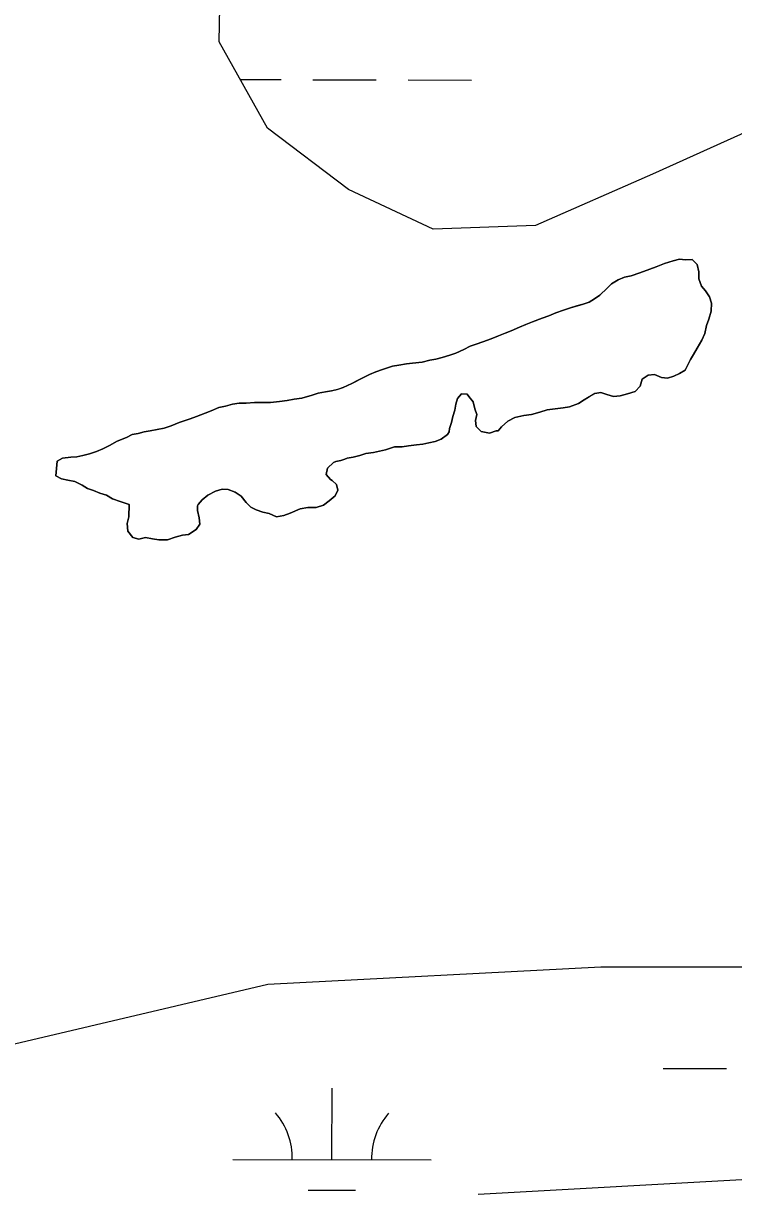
# Model space of a CAD drawing. Extents: x 3180038 to 3217926, y 922069 to 947485.
# Drawn here: x 3193476 to 3193835, y 931428 to 932020 of the extents above; entities that cross this region are included whole.
import ezdxf

# ---------------------------------------------------------------- set-up
doc = ezdxf.new("R2010")
doc.units = 0
for name, color, linetype in [('V-ROAD-CNTR', 7, 'Continuous'), ('V-SITE-VEGE', 7, 'Continuous'), ('V-TOPO-SHOR', 7, 'Continuous'), ('V-WETL-SWMP', 7, 'Continuous')]:
    doc.layers.add(name, color=color, linetype=linetype)

msp = doc.modelspace()

# ---------------------------------------------------------------- linework, layer by layer
at = {"layer": 'V-ROAD-CNTR'}
msp.add_spline([(3190883.11, 931625.96), (3191324.69, 931711.54), (3191783.16, 931784.74), (3192183.99, 931861.53), (3192450.53, 931911.78), (3192533.98, 931939.42), (3192579.21, 931974.98), (3192650.75, 932051.82), (3192722.85, 932059.25), (3192919.24, 932122.24), (3193196.7, 932214.3), (3193390.73, 932283.32), (3193596.74, 932381.43), (3193810.32, 932493.25), (3193961.5, 932582.77), (3194195.73, 932715.99), (3194388.87, 932830.63), (3194615.44, 932953.49), (3194773.52, 933009.16), (3194936.18, 933060.22), (3195089.56, 933092.92), (3195267.39, 933093.61), (3195362.47, 933097.08), (3195546.01, 933098.82), (3195769.91, 933097.41), (3195942.44, 933091.85), (3196104.87, 933096.21), (3196211.33, 933092.59), (3196376.96, 933082), (3196525.87, 933080.94), (3196707.77, 933087.97), (3196883.4, 933087.97), (3197078.56, 933094.29), (3197228.23, 933084.54), (3197336.84, 933053.8), (3197413.49, 933012.4), (3197553.77, 932960.59), (3197689.83, 932913.02), (3197822.25, 932876.4), (3197956.68, 932845.72), (3198116.14, 932804.13)], degree=3, dxfattribs=at)
at = {"layer": 'V-SITE-VEGE'}
for p, q in [((3193804.29, 931899.94), (3193807.51, 931900.66)), ((3193807.51, 931900.66), (3193810.5, 931900.46)), ((3193810.5, 931900.46), (3193813.96, 931900.5)), ((3193813.96, 931900.5), (3193816.52, 931897.99)), ((3193787.52, 931893.79), (3193792.58, 931895.68)), ((3193792.58, 931895.68), (3193795.79, 931896.87)), ((3193795.79, 931896.87), (3193799.92, 931898.52)), ((3193799.92, 931898.52), (3193804.29, 931899.94)), ((3193816.52, 931897.99), (3193817.25, 931894.31)), ((3193817.25, 931894.31), (3193817.28, 931890.85)), ((3193773.28, 931888.35), (3193776.49, 931890.23)), ((3193776.49, 931890.23), (3193779.71, 931891.64)), ((3193779.71, 931891.64), (3193783.16, 931892.36)), ((3193783.16, 931892.36), (3193787.52, 931893.79)), ((3193817.28, 931890.85), (3193818.7, 931887.17)), ((3193764.6, 931880.66), (3193767.35, 931882.53)), ((3193767.35, 931882.53), (3193771, 931886.02)), ((3193771, 931886.02), (3193773.28, 931888.35)), ((3193818.7, 931887.17), (3193820.57, 931884.66)), ((3193820.57, 931884.66), (3193822.67, 931881.68)), ((3193752.43, 931876.16), (3193758.86, 931878.07)), ((3193758.86, 931878.07), (3193761.85, 931879.02)), ((3193761.85, 931879.02), (3193764.6, 931880.66)), ((3193822.67, 931881.68), (3193823.62, 931878.47)), ((3193823.62, 931878.47), (3193823.43, 931874.54)), ((3193733.37, 931869.07), (3193738.19, 931870.96)), ((3193738.19, 931870.96), (3193741.64, 931872.14)), ((3193741.64, 931872.14), (3193745.08, 931873.56)), ((3193745.08, 931873.56), (3193748.98, 931874.98)), ((3193748.98, 931874.98), (3193752.43, 931876.16)), ((3193823.43, 931874.54), (3193822.32, 931870.39)), ((3193722.58, 931864.59), (3193726.71, 931866.47)), ((3193726.71, 931866.47), (3193729.92, 931867.65)), ((3193729.92, 931867.65), (3193733.37, 931869.07)), ((3193821.2, 931867.15), (3193820.31, 931863.22)), ((3193822.32, 931870.39), (3193821.2, 931867.15)), ((3193704.9, 931857.73), (3193708.34, 931858.92)), ((3193708.34, 931858.92), (3193712.48, 931860.57)), ((3193712.48, 931860.57), (3193716.15, 931861.99)), ((3193716.15, 931861.99), (3193719.6, 931863.41)), ((3193719.6, 931863.41), (3193722.58, 931864.59)), ((3193818.73, 931859.75), (3193816.47, 931855.81)), ((3193820.31, 931863.22), (3193818.73, 931859.75)), ((3193691.58, 931852.3), (3193694.57, 931853.25)), ((3193694.57, 931853.25), (3193698.7, 931855.14)), ((3193698.7, 931855.14), (3193701.91, 931856.78)), ((3193701.91, 931856.78), (3193704.9, 931857.73)), ((3193816.47, 931855.81), (3193814.65, 931852.57)), ((3193662.6, 931846.72), (3193665.82, 931847.21)), ((3193665.82, 931847.21), (3193669.73, 931847.94)), ((3193669.73, 931847.94), (3193672.73, 931848.2)), ((3193672.73, 931848.2), (3193677.56, 931848.71)), ((3193677.56, 931848.71), (3193681.47, 931849.67)), ((3193681.47, 931849.67), (3193684.46, 931850.16)), ((3193684.46, 931850.16), (3193687.68, 931851.11)), ((3193687.68, 931851.11), (3193691.58, 931852.3)), ((3193813.06, 931850.02), (3193810.35, 931844.69)), ((3193814.65, 931852.57), (3193813.06, 931850.02)), ((3193647.67, 931840.82), (3193651.12, 931842.46)), ((3193651.12, 931842.46), (3193654.33, 931843.88)), ((3193654.33, 931843.88), (3193657.54, 931845.06)), ((3193657.54, 931845.06), (3193662.6, 931846.72)), ((3193791.71, 931842.2), (3193788.73, 931840.1)), ((3193794.93, 931842.46), (3193791.71, 931842.2)), ((3193798.4, 931840.89), (3193794.93, 931842.46)), ((3193804.62, 931841.64), (3193801.4, 931840.68)), ((3193807.6, 931843.05), (3193804.62, 931841.64)), ((3193810.35, 931844.69), (3193807.6, 931843.05)), ((3193634.82, 931834.93), (3193637.81, 931835.88)), ((3193637.81, 931835.88), (3193642.17, 931838)), ((3193642.17, 931838), (3193647.67, 931840.82)), ((3193787.61, 931836.63), (3193785.1, 931833.84)), ((3193788.73, 931840.1), (3193787.61, 931836.63)), ((3193801.4, 931840.68), (3193798.4, 931840.89)), ((3193605.61, 931828.89), (3193609.53, 931829.39)), ((3193609.53, 931829.39), (3193612.98, 931830.11)), ((3193612.98, 931830.11), (3193616.89, 931830.61)), ((3193616.89, 931830.61), (3193622.18, 931832.04)), ((3193622.18, 931832.04), (3193625.16, 931832.99)), ((3193625.16, 931832.99), (3193628.85, 931833.72)), ((3193628.85, 931833.72), (3193631.83, 931834.21)), ((3193631.83, 931834.21), (3193634.82, 931834.93)), ((3193695.48, 931830.44), (3193694.59, 931827.44)), ((3193697.54, 931832.77), (3193695.48, 931830.44)), ((3193700.3, 931832.56), (3193697.54, 931832.77)), ((3193701.23, 931831.42), (3193700.3, 931832.56)), ((3193703.33, 931828.68), (3193701.23, 931831.42)), ((3193759.33, 931829.67), (3193756.58, 931827.81)), ((3193764.83, 931832.96), (3193759.33, 931829.67)), ((3193767.82, 931833.45), (3193764.83, 931832.96)), ((3193770.83, 931832.32), (3193767.82, 931833.45)), ((3193774.29, 931831.43), (3193770.83, 931832.32)), ((3193777.52, 931831.7), (3193774.29, 931831.43)), ((3193781.2, 931832.65), (3193777.52, 931831.7)), ((3193785.1, 931833.84), (3193781.2, 931832.65)), ((3193568.1, 931823), (3193571.09, 931824.18)), ((3193571.09, 931824.18), (3193574.99, 931825.83)), ((3193574.99, 931825.83), (3193578.44, 931826.55)), ((3193578.44, 931826.55), (3193581.89, 931827.51)), ((3193581.89, 931827.51), (3193585.34, 931828)), ((3193585.34, 931828), (3193588.8, 931828.03)), ((3193588.8, 931828.03), (3193592.94, 931828.3)), ((3193592.94, 931828.3), (3193597.78, 931828.35)), ((3193597.78, 931828.35), (3193601.01, 931828.38)), ((3193601.01, 931828.38), (3193605.61, 931828.89)), ((3193694.16, 931824.44), (3193693.04, 931821.2)), ((3193694.59, 931827.44), (3193694.16, 931824.44)), ((3193704.29, 931825.23), (3193703.33, 931828.68)), ((3193705.24, 931822.24), (3193704.29, 931825.23)), ((3193737.04, 931823.47), (3193732.9, 931822.28)), ((3193740.71, 931824.66), (3193737.04, 931823.47)), ((3193744.85, 931825.16), (3193740.71, 931824.66)), ((3193748.77, 931825.66), (3193744.85, 931825.16)), ((3193751.99, 931826.15), (3193748.77, 931825.66)), ((3193756.58, 931827.81), (3193751.99, 931826.15)), ((3193550.88, 931816.61), (3193555.01, 931818.26)), ((3193555.01, 931818.26), (3193560.52, 931820.16)), ((3193560.52, 931820.16), (3193563.74, 931821.34)), ((3193563.74, 931821.34), (3193568.1, 931823)), ((3193692.37, 931818.2), (3193691.48, 931815.2)), ((3193693.04, 931821.2), (3193692.37, 931818.2)), ((3193704.58, 931819.24), (3193705.24, 931822.24)), ((3193704.84, 931816.25), (3193704.58, 931819.24)), ((3193720.95, 931818.94), (3193717.75, 931816.14)), ((3193724.38, 931820.81), (3193720.95, 931818.94)), ((3193728.98, 931821.78), (3193724.38, 931820.81)), ((3193732.9, 931822.28), (3193728.98, 931821.78)), ((3193528.35, 931810.63), (3193531.33, 931812.27)), ((3193531.33, 931812.27), (3193534.32, 931812.76)), ((3193534.32, 931812.76), (3193537.31, 931813.48)), ((3193537.31, 931813.48), (3193540.3, 931813.97)), ((3193540.3, 931813.97), (3193547.43, 931815.42)), ((3193547.43, 931815.42), (3193550.88, 931816.61)), ((3193690.36, 931812.19), (3193687.15, 931809.85)), ((3193691.27, 931813.58), (3193690.36, 931812.19)), ((3193691.48, 931815.2), (3193691.27, 931813.58)), ((3193707.4, 931813.74), (3193704.84, 931816.25)), ((3193711.55, 931812.85), (3193707.4, 931813.74)), ((3193715, 931814.04), (3193711.55, 931812.85)), ((3193715.92, 931814.05), (3193715, 931814.04)), ((3193717.75, 931816.14), (3193715.92, 931814.05)), ((3193516.42, 931804.98), (3193519.86, 931806.63)), ((3193519.86, 931806.63), (3193523.76, 931808.74)), ((3193523.76, 931808.74), (3193528.35, 931810.63)), ((3193663.68, 931805.94), (3193659.09, 931804.51)), ((3193667.6, 931805.98), (3193663.68, 931805.94)), ((3193670.82, 931806.47), (3193667.6, 931805.98)), ((3193674.73, 931806.97), (3193670.82, 931806.47)), ((3193677.96, 931807.23), (3193674.73, 931806.97)), ((3193680.95, 931807.95), (3193677.96, 931807.23)), ((3193684.17, 931808.67), (3193680.95, 931807.95)), ((3193687.15, 931809.85), (3193684.17, 931808.67)), ((3193493.43, 931798.77), (3193496.18, 931800.18)), ((3193496.18, 931800.18), (3193500.33, 931800.68)), ((3193500.33, 931800.68), (3193503.32, 931800.94)), ((3193503.32, 931800.94), (3193506.31, 931801.66)), ((3193506.31, 931801.66), (3193509.76, 931802.38)), ((3193509.76, 931802.38), (3193513.21, 931803.57)), ((3193513.21, 931803.57), (3193516.42, 931804.98)), ((3193638.62, 931799.71), (3193636.56, 931798.99)), ((3193639.77, 931800.18), (3193638.62, 931799.71)), ((3193642.76, 931800.67), (3193639.77, 931800.18)), ((3193646.21, 931801.62), (3193642.76, 931800.67)), ((3193649.2, 931802.57), (3193646.21, 931801.62)), ((3193653.11, 931803.07), (3193649.2, 931802.57)), ((3193656.1, 931803.79), (3193653.11, 931803.07)), ((3193659.09, 931804.51), (3193656.1, 931803.79)), ((3193492.81, 931791.39), (3193493.43, 931798.77)), ((3193629.91, 931795.24), (3193629.25, 931792.01)), ((3193632.88, 931798.04), (3193629.91, 931795.24)), ((3193634.02, 931798.51), (3193632.88, 931798.04)), ((3193636.56, 931798.99), (3193634.02, 931798.51)), ((3193495.59, 931789.8), (3193492.81, 931791.39)), ((3193498.83, 931789.14), (3193495.59, 931789.8)), ((3193502.29, 931788.48), (3193498.83, 931789.14)), ((3193505.99, 931786.67), (3193502.29, 931788.48)), ((3193629.25, 931792.01), (3193631.34, 931789.5)), ((3193631.34, 931789.5), (3193632.27, 931789.04)), ((3193632.27, 931789.04), (3193634.36, 931786.99)), ((3193508.78, 931784.85), (3193505.99, 931786.67)), ((3193511.78, 931783.96), (3193508.78, 931784.85)), ((3193515.02, 931782.61), (3193511.78, 931783.96)), ((3193518.26, 931781.49), (3193515.02, 931782.61)), ((3193573.32, 931783.63), (3193569.42, 931781.52)), ((3193576.77, 931784.59), (3193573.32, 931783.63)), ((3193579.77, 931784.39), (3193576.77, 931784.59)), ((3193583.24, 931783.04), (3193579.77, 931784.39)), ((3193586.25, 931780.99), (3193583.24, 931783.04)), ((3193635.08, 931784), (3193633.73, 931781.22)), ((3193634.36, 931786.99), (3193635.08, 931784)), ((3193521.27, 931779.68), (3193518.26, 931781.49)), ((3193525.21, 931778.33), (3193521.27, 931779.68)), ((3193529.83, 931776.76), (3193525.21, 931778.33)), ((3193529.66, 931770.54), (3193529.83, 931776.76)), ((3193564.63, 931776.87), (3193564.18, 931776.17)), ((3193564.18, 931776.17), (3193564.2, 931773.87)), ((3193566.68, 931779.19), (3193564.63, 931776.87)), ((3193569.42, 931781.52), (3193566.68, 931779.19)), ((3193588.82, 931777.79), (3193586.25, 931780.99)), ((3193591.15, 931775.51), (3193588.82, 931777.79)), ((3193627.78, 931776.55), (3193624.11, 931775.37)), ((3193630.76, 931778.66), (3193627.78, 931776.55)), ((3193633.73, 931781.22), (3193630.76, 931778.66)), ((3193528.77, 931767.3), (3193529.66, 931770.54)), ((3193564.2, 931773.87), (3193565.15, 931770.19)), ((3193565.15, 931770.19), (3193565.42, 931766.97)), ((3193593.93, 931774.15), (3193591.15, 931775.51)), ((3193597.16, 931773.03), (3193593.93, 931774.15)), ((3193600.39, 931772.37), (3193597.16, 931773.03)), ((3193604.1, 931770.56), (3193600.39, 931772.37)), ((3193607.78, 931771.29), (3193604.1, 931770.56)), ((3193611, 931772.47), (3193607.78, 931771.29)), ((3193616.04, 931774.6), (3193611, 931772.47)), ((3193619.96, 931775.33), (3193616.04, 931774.6)), ((3193624.11, 931775.37), (3193619.96, 931775.33)), ((3193529.04, 931763.39), (3193528.77, 931767.3)), ((3193563.6, 931764.18), (3193559.71, 931761.61)), ((3193565.42, 931766.97), (3193563.6, 931764.18)), ((3193531.6, 931760.19), (3193529.04, 931763.39)), ((3193534.61, 931759.29), (3193531.6, 931760.19)), ((3193538.05, 931760.25), (3193534.61, 931759.29)), ((3193541.52, 931759.59), (3193538.05, 931760.25)), ((3193544.75, 931758.93), (3193541.52, 931759.59)), ((3193549.13, 931758.97), (3193544.75, 931758.93)), ((3193553.03, 931760.39), (3193549.13, 931758.97)), ((3193556.71, 931761.35), (3193553.03, 931760.39)), ((3193559.71, 931761.61), (3193556.71, 931761.35))]:
    msp.add_line(p, q, dxfattribs=at)
at = {"layer": 'V-TOPO-SHOR'}
for points in [[(3193732.9, 931822.28), (3193737.04, 931823.47), (3193740.71, 931824.66), (3193744.85, 931825.16), (3193748.77, 931825.66), (3193751.99, 931826.15), (3193756.58, 931827.81), (3193759.33, 931829.68), (3193762.08, 931831.32), (3193764.83, 931832.96), (3193767.82, 931833.45), (3193770.83, 931832.32), (3193774.29, 931831.43), (3193777.52, 931831.7), (3193781.2, 931832.65), (3193785.1, 931833.84), (3193787.61, 931836.63), (3193788.73, 931840.1), (3193791.71, 931842.2), (3193794.93, 931842.46), (3193798.4, 931840.89), (3193801.4, 931840.68), (3193804.62, 931841.64), (3193807.6, 931843.05), (3193810.35, 931844.69), (3193813.06, 931850.02), (3193814.65, 931852.57), (3193816.47, 931855.81), (3193818.73, 931859.75), (3193820.31, 931863.22), (3193821.2, 931867.15), (3193822.32, 931870.39), (3193823.43, 931874.54), (3193823.62, 931878.47), (3193822.67, 931881.68), (3193820.57, 931884.66), (3193818.7, 931887.17), (3193817.28, 931890.85), (3193817.25, 931894.31), (3193816.52, 931897.99), (3193813.96, 931900.5), (3193810.5, 931900.46), (3193807.51, 931900.66), (3193804.29, 931899.94), (3193799.92, 931898.52), (3193795.79, 931896.87), (3193792.57, 931895.68), (3193787.52, 931893.79), (3193783.16, 931892.36), (3193779.71, 931891.64), (3193776.49, 931890.23), (3193773.28, 931888.35), (3193771, 931886.02), (3193767.35, 931882.53), (3193764.6, 931880.66), (3193761.85, 931879.02), (3193758.86, 931878.07), (3193755.65, 931877.12), (3193752.43, 931876.17), (3193748.98, 931874.98), (3193745.08, 931873.56), (3193741.64, 931872.14), (3193738.19, 931870.96), (3193733.37, 931869.07), (3193729.92, 931867.65), (3193726.71, 931866.47), (3193722.58, 931864.59), (3193719.6, 931863.41), (3193716.15, 931861.99), (3193712.48, 931860.57), (3193708.34, 931858.92), (3193704.9, 931857.73), (3193701.91, 931856.78), (3193698.7, 931855.14), (3193694.57, 931853.25), (3193691.58, 931852.3), (3193687.68, 931851.11), (3193684.46, 931850.16), (3193681.47, 931849.67), (3193677.56, 931848.71), (3193672.73, 931848.2), (3193669.73, 931847.94), (3193665.82, 931847.21), (3193662.6, 931846.72), (3193657.54, 931845.06), (3193654.33, 931843.88), (3193651.12, 931842.46), (3193647.67, 931840.82), (3193644.92, 931839.41), (3193642.17, 931838), (3193637.81, 931835.88), (3193634.83, 931834.93), (3193631.83, 931834.21), (3193628.85, 931833.72), (3193625.16, 931832.99), (3193622.18, 931832.04), (3193616.89, 931830.61), (3193612.98, 931830.11), (3193609.53, 931829.39), (3193605.61, 931828.89), (3193601.01, 931828.38)], [(3193492.81, 931791.39), (3193495.59, 931789.8), (3193498.83, 931789.14), (3193502.29, 931788.48), (3193505.99, 931786.67), (3193508.78, 931784.86), (3193511.78, 931783.96), (3193515.02, 931782.61), (3193518.26, 931781.49), (3193521.27, 931779.68), (3193525.2, 931778.33), (3193529.83, 931776.76), (3193529.66, 931770.54), (3193528.77, 931767.3), (3193529.04, 931763.39), (3193531.6, 931760.19), (3193534.61, 931759.29), (3193538.05, 931760.25), (3193541.52, 931759.59), (3193544.75, 931758.93), (3193549.13, 931758.97), (3193553.03, 931760.39), (3193556.71, 931761.35), (3193559.71, 931761.61), (3193563.6, 931764.18), (3193565.42, 931766.97), (3193565.15, 931770.19), (3193564.2, 931773.87), (3193564.18, 931776.17), (3193564.63, 931776.87), (3193566.68, 931779.19), (3193569.42, 931781.52), (3193573.32, 931783.63), (3193576.77, 931784.59), (3193579.77, 931784.39), (3193583.24, 931783.04), (3193586.25, 931780.99), (3193588.82, 931777.79), (3193591.15, 931775.51), (3193593.93, 931774.15), (3193597.16, 931773.03), (3193600.39, 931772.37), (3193604.1, 931770.56), (3193607.78, 931771.29), (3193611, 931772.47), (3193616.04, 931774.6), (3193619.96, 931775.33), (3193624.11, 931775.37), (3193627.78, 931776.55), (3193630.76, 931778.66), (3193633.73, 931781.22), (3193635.08, 931784), (3193634.36, 931786.99), (3193632.27, 931789.04), (3193631.34, 931789.5), (3193629.25, 931792.01), (3193629.91, 931795.24), (3193632.88, 931798.04), (3193634.02, 931798.51), (3193636.55, 931798.99), (3193638.62, 931799.71), (3193639.77, 931800.18), (3193642.76, 931800.67), (3193646.21, 931801.62), (3193649.2, 931802.57), (3193653.11, 931803.07), (3193656.1, 931803.79), (3193659.09, 931804.51), (3193663.68, 931805.94), (3193667.6, 931805.98), (3193670.82, 931806.47), (3193674.73, 931806.97), (3193677.96, 931807.23), (3193680.95, 931807.95), (3193684.17, 931808.67), (3193687.15, 931809.85), (3193690.36, 931812.19), (3193691.27, 931813.58), (3193691.48, 931815.2), (3193692.37, 931818.2), (3193693.04, 931821.2), (3193694.16, 931824.44), (3193694.59, 931827.44), (3193695.48, 931830.44), (3193697.54, 931832.77), (3193700.3, 931832.56), (3193701.23, 931831.42), (3193703.33, 931828.68), (3193704.29, 931825.23), (3193705.24, 931822.24), (3193704.58, 931819.24), (3193704.84, 931816.25), (3193707.4, 931813.74), (3193711.55, 931812.85), (3193715, 931814.04), (3193715.92, 931814.05), (3193717.75, 931816.14), (3193720.95, 931818.94), (3193724.38, 931820.81), (3193728.98, 931821.78), (3193732.9, 931822.28)], [(3193601.01, 931828.38), (3193597.78, 931828.35), (3193592.94, 931828.3), (3193588.8, 931828.03), (3193585.34, 931828), (3193581.89, 931827.51), (3193578.44, 931826.55), (3193574.99, 931825.83), (3193571.09, 931824.18), (3193568.1, 931823), (3193563.74, 931821.34), (3193560.52, 931820.16), (3193555.01, 931818.26), (3193550.88, 931816.61), (3193547.43, 931815.42), (3193540.3, 931813.97), (3193537.31, 931813.48), (3193534.32, 931812.76), (3193531.33, 931812.27), (3193528.35, 931810.63), (3193523.76, 931808.74), (3193519.86, 931806.63), (3193516.42, 931804.98), (3193513.21, 931803.57), (3193509.76, 931802.38), (3193506.31, 931801.66), (3193503.32, 931800.94), (3193500.33, 931800.68), (3193496.18, 931800.18), (3193493.43, 931798.77), (3193492.81, 931791.39)]]:
    msp.add_lwpolyline(points, dxfattribs=at)
at = {"layer": 'V-WETL-SWMP'}
for p, q in [((3193585.82, 931991.43), (3193606.49, 931991.38)), ((3193622.49, 931991.35), (3193654.49, 931991.27)), ((3193670.49, 931991.24), (3193702.49, 931991.16)), ((3193599.74, 931534.61), (3193767.82, 931543.46)), ((3193767.82, 931543.46), (3194227.83, 931543.46)), ((3193449.35, 931499.2), (3193599.74, 931534.61)), ((3193799.27, 931492.1), (3193831.27, 931492.02)), ((3193632.11, 931446.04), (3193632.19, 931482.04)), ((3193582.11, 931446.16), (3193682.11, 931445.93)), ((3193865.13, 931437.24), (3193705.9, 931428.39)), ((3193620.07, 931430.64), (3193644.07, 931430.59))]:
    msp.add_line(p, q, dxfattribs=at)
msp.add_lwpolyline([(3194053.03, 932034), (3193966.87, 932010.64), (3193872.62, 931979.23), (3193793.84, 931943.71), (3193734.84, 931917.78), (3193683.24, 931915.87), (3193640.48, 931935.86), (3193599.56, 931966.86), (3193575.19, 932010.45), (3193576.38, 932072.01)], dxfattribs=at)
for centre, start, end in [((3193576.86, 931446.64), 359.09901, 40.64267), ((3193687.35, 931446.39), 139.09901, 180.64267)]:
    msp.add_arc(centre, 35.25, start, end, dxfattribs=at)

doc.saveas('drawing.dxf')
